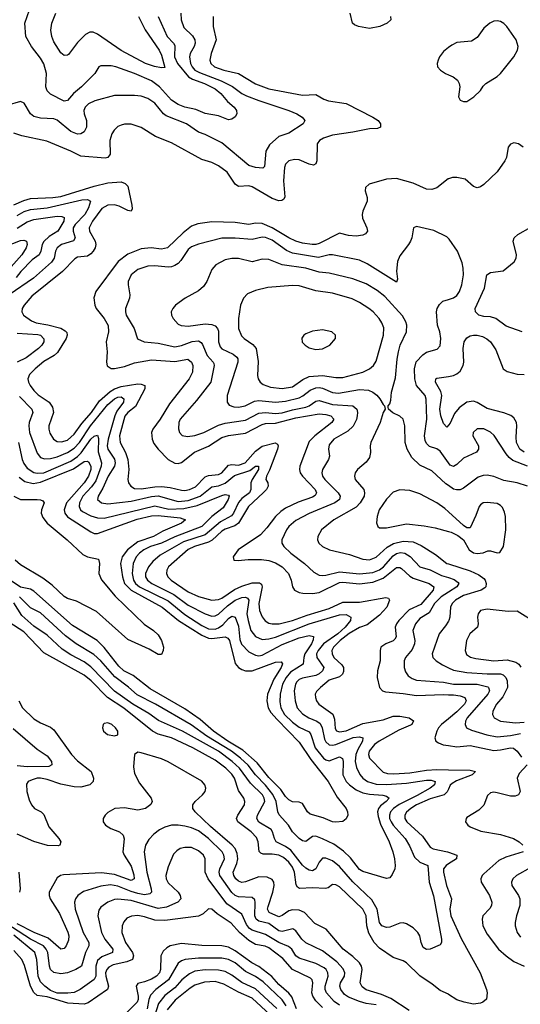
# Model space of a CAD drawing. Header units: inches. Extents: x 1308407 to 1441228, y 959628 to 1036311.
# Tile 491 of 656: x 1397446 to 1400428, y 991262 to 997131. Entities that reach past the tile are written whole.
import ezdxf

# ---------------------------------------------------------------- set-up
doc = ezdxf.new("R2010")
doc.units = ezdxf.units.IN
doc.header["$MEASUREMENT"] = 0
doc.layers.add('B3999', color=7, linetype='Continuous')
doc.layers.add('B4909', color=7, linetype='Continuous')

msp = doc.modelspace()

# ---------------------------------------------------------------- linework, layer by layer
at = {"layer": 'B3999', "color": 5}
for points, elevation in [([(1398406, 997170), (1398408.1, 997130), (1398423.7, 997083.7), (1398474.6, 997034.6), (1398488.4, 997010), (1398490.6, 996990), (1398484.7, 996970), (1398461.5, 996930), (1398456.4, 996910), (1398463.1, 996870), (1398473.1, 996850), (1398490, 996830.7), (1398516.5, 996816.5), (1398646.6, 996766.6), (1398712.9, 996732.9), (1398770, 996691.1), (1398797.2, 996677.2), (1398870, 996648.7), (1399049.8, 996590.2), (1399097.1, 996570), (1399128.2, 996550), (1399144.9, 996530), (1399134.9, 996510), (1399050, 996454.7), (1398990, 996434), (1398934.3, 996385.7), (1398912.3, 996347.7), (1398903.8, 996256.2), (1398893.7, 996246.3), (1398850, 996248.9), (1398810, 996260.8), (1398650, 996396.7), (1398550, 996446.5), (1398510, 996461), (1398439.7, 996510), (1398318.2, 996558.2), (1398302.7, 996570), (1398250, 996633), (1398210, 996660.7), (1398170, 996674.2), (1398130, 996679.8), (1398010, 996679.1), (1397893.3, 996646.7), (1397855.6, 996630), (1397835, 996610), (1397828.1, 996590), (1397829.4, 996570), (1397843.8, 996530), (1397843.8, 996490), (1397830, 996462.6), (1397810, 996450.9), (1397790.9, 996449.1), (1397750, 996463.9), (1397670, 996531.1), (1397650, 996540.2), (1397570, 996543), (1397530, 996553.3), (1397509.8, 996570), (1397472.5, 996632.5), (1397450, 996643.1), (1397370, 996619.5)], 2760), ([(1398598.3, 997150), (1398598.4, 997090), (1398616.3, 997010), (1398586.1, 996930), (1398577.7, 996890), (1398583.5, 996870), (1398605.8, 996850), (1398660.9, 996830), (1398750, 996809.1), (1398850, 996749), (1398930, 996717.8), (1399130, 996681.5), (1399210, 996685.5), (1399257.5, 996657.5), (1399286.2, 996646.2), (1399391.4, 996631.4), (1399550.4, 996550), (1399580.4, 996530), (1399595.3, 996510), (1399594.4, 996490), (1399577.4, 996482.6), (1399530, 996479.8), (1399430, 996459.7), (1399310, 996443.2), (1399255, 996425), (1399232.1, 996410), (1399218.3, 996390), (1399216.6, 996290), (1399210, 996271.8), (1399196.1, 996263.9), (1399170, 996269.1), (1399110, 996296.1), (1399081.9, 996298.1), (1399048.9, 996290), (1399030.1, 996269.9), (1399023.7, 996250), (1399016.7, 996170), (1399025.3, 996074.7), (1399019, 996061), (1399007.9, 996052.1), (1398990, 996051.2), (1398950, 996065.4), (1398830, 996134.4), (1398810, 996140.7), (1398750, 996137.3), (1398729.1, 996150), (1398681.8, 996221.8), (1398630, 996258.7), (1398590, 996279.9), (1398530, 996298.3), (1398350, 996397.1), (1398254.5, 996434.5), (1398170, 996487.4), (1398110, 996507.4), (1398070, 996507.4), (1398050, 996502.7), (1398030, 996493.7), (1398007.9, 996472.1), (1397994.9, 996450), (1397982, 996410), (1397984, 996330), (1397970.4, 996310), (1397955.3, 996304.7), (1397810, 996316.3), (1397750, 996347), (1397607.6, 996407.6), (1397457.6, 996437.6), (1397410, 996453.8)], 2780), ([(1398270.8, 997150), (1398323.8, 997030), (1398362.7, 996990), (1398370, 996976), (1398367.2, 996910), (1398386.8, 996870), (1398451, 996791), (1398475.6, 996775.6), (1398547, 996750), (1398610, 996718), (1398644.8, 996690), (1398682.8, 996642.8), (1398723.2, 996610), (1398736.5, 996590), (1398739.5, 996570), (1398728.9, 996551.1), (1398710, 996537.6), (1398690, 996533), (1398630, 996557.3), (1398550, 996571.2), (1398494.7, 996594.7), (1398430, 996609.1), (1398390, 996626), (1398350, 996650.5), (1398278.7, 996730), (1398230, 996766.2), (1398130, 996809.9), (1398018, 996850), (1397990, 996855.9), (1397930, 996856.4), (1397918, 996850), (1397892.7, 996810), (1397813.8, 996730), (1397766.4, 996690), (1397730, 996649.8), (1397710, 996644.4), (1397630, 996685.8), (1397610, 996706.6), (1397602.4, 996730), (1397605.3, 996810), (1397590, 996866.6), (1397570, 996900.9), (1397515.3, 996970), (1397482, 997030), (1397476.4, 997110), (1397503.5, 997190)], 2740), ([(1398153.9, 997150), (1398192.6, 997070), (1398277, 996950), (1398290, 996919.5), (1398310, 996845.2), (1398290, 996843), (1398249.1, 996850.9), (1398194.3, 996870), (1398050, 996947.9), (1397910, 997045.2), (1397884.3, 997055.7), (1397864.2, 997055.8), (1397838.3, 997041.7), (1397790, 996994.5), (1397736.2, 996923.8), (1397730, 996918.5), (1397710, 996917.3), (1397690, 996932.2), (1397650, 996998.9), (1397638, 997030), (1397631.4, 997068.6), (1397636.8, 997110), (1397660.5, 997170)], 2720), ([(1399654.9, 997150), (1399656.4, 997130), (1399634.4, 997110), (1399590.5, 997089.5), (1399530, 997077.4), (1399464.5, 997090), (1399439.6, 997099.5), (1399427.4, 997110), (1399413.8, 997170)], 2780), ([(1400000, 996964.2), (1399970, 996941.6), (1399947.2, 996910), (1399938.7, 996890), (1399932.2, 996870), (1399934.9, 996850), (1399952.4, 996830), (1399983, 996810), (1400000, 996802.4)], 2820), ([(1397410, 996028), (1397470, 996053.8), (1397510, 996064.8), (1397644, 996070), (1397690, 996077.1), (1397890, 996139.4), (1397970, 996157.9), (1398050, 996163.5), (1398074, 996154), (1398090, 996137.6), (1398114.7, 996025.3), (1398116.2, 996003.8), (1398110.3, 995990), (1398090, 995993.4), (1398038.4, 996018.4), (1398010, 996026.6), (1397970, 996024.4), (1397935.3, 996004.7), (1397878.7, 995930), (1397859.6, 995890), (1397861.5, 995870), (1397895.1, 995810), (1397899.1, 995790), (1397894.7, 995770), (1397882.8, 995750), (1397870, 995735), (1397850, 995722.1), (1397790, 995714.5), (1397774.2, 995705.8), (1397700.8, 995630), (1397517.8, 995482.2), (1397471.8, 995430), (1397461, 995410), (1397459.3, 995390), (1397469.2, 995370), (1397515.6, 995335.6), (1397544.7, 995324.7), (1397612.6, 995312.6), (1397691.1, 995291.1), (1397716.7, 995276.7), (1397725.9, 995265.9), (1397729.4, 995250), (1397723.5, 995230), (1397672, 995148), (1397650.5, 995129.5), (1397590, 995093.4), (1397537.1, 995050), (1397504.4, 995015.6), (1397494.6, 994990), (1397498, 994970), (1397508.1, 994950), (1397530, 994920.2), (1397555.6, 994895.6), (1397620.9, 994850), (1397641.7, 994821.7), (1397646.6, 994790), (1397619.8, 994710), (1397619.4, 994690), (1397625.9, 994665.9), (1397647.3, 994630), (1397670, 994616.8), (1397694.2, 994614.2), (1397730, 994624.5), (1397770, 994659.3), (1397815.7, 994724.3), (1397873.6, 994790), (1397920.6, 994859.4), (1397985.2, 994914.8), (1398010, 994931.3), (1398050, 994944.9), (1398150, 994959.9), (1398170, 994959.1), (1398190.8, 994950), (1398190.6, 994930), (1398135.1, 994824.9), (1398090.3, 994789.7), (1398072.5, 994767.5), (1398040.7, 994650), (1398044.8, 994610), (1398075.2, 994550), (1398089.4, 994510), (1398096.5, 994450), (1398090.1, 994390.1), (1398093.8, 994370), (1398107.3, 994350), (1398130, 994337.3), (1398170, 994333.8), (1398250, 994347.3), (1398290, 994349.2), (1398342.4, 994342.4), (1398410, 994325.6), (1398430, 994324.4), (1398457.7, 994330), (1398492.8, 994347.2), (1398550, 994406.5), (1398570, 994413.6), (1398630, 994418.9), (1398650, 994429.7), (1398690, 994475.6), (1398710, 994479.2), (1398750, 994476.1), (1398789.3, 994490), (1398850, 994558.5), (1398890, 994588.5), (1398968.5, 994608.5), (1398980.9, 994600.9), (1398985.7, 994590), (1398981, 994570), (1398933.5, 994446.5), (1398915.1, 994410), (1398912.7, 994390), (1398923.2, 994370), (1398926.7, 994350), (1398915.8, 994330), (1398897, 994310), (1398809.6, 994230), (1398749.6, 994130.4), (1398726.9, 994113.1), (1398670, 994093.9), (1398650, 994082.5), (1398591.6, 994028.4), (1398570, 994015.7), (1398487.2, 993990), (1398450, 993972.3), (1398332.7, 993870), (1398321.5, 993850), (1398319.5, 993830), (1398328.1, 993810), (1398347.5, 993790), (1398450, 993721.3), (1398510, 993693.2), (1398590, 993671), (1398630, 993673.9), (1398650, 993682.6), (1398725.7, 993734.3), (1398770, 993754.7), (1398830, 993773.3), (1398873.9, 993773.9), (1398885.4, 993765.4), (1398890.8, 993750), (1398871.3, 993651.3), (1398873.4, 993610), (1398890, 993571.3), (1398907.4, 993547.4), (1398930, 993533.6), (1398950, 993529.1), (1398990.6, 993530.6), (1399070, 993549.2), (1399158.3, 993581.7), (1399290, 993620.6), (1399370, 993659.2), (1399470, 993659), (1399625.9, 993685.9), (1399642, 993682), (1399648.5, 993670), (1399633.3, 993630), (1399590, 993580.5), (1399516.6, 993523.4), (1399470, 993508.3), (1399408.6, 993471.4), (1399354.4, 993430), (1399314.7, 993390), (1399305.6, 993370), (1399306.3, 993350), (1399317.2, 993330), (1399365.7, 993285.7), (1399375, 993270), (1399374.8, 993245.2), (1399368.8, 993230), (1399350, 993214), (1399290, 993194.5), (1399237.4, 993150), (1399213.8, 993126.2), (1399206.2, 993110), (1399207.1, 993090), (1399213.8, 993070), (1399228.4, 993050), (1399310.4, 992990.4), (1399321.2, 992961.1), (1399325.7, 992905.7), (1399332.7, 992892.7), (1399350, 992885.1), (1399390, 992892.4), (1399490, 992935), (1399610, 992958.5), (1399670, 992978.8), (1399710, 992980.3), (1399764.9, 992970), (1399791.5, 992951.5), (1399781.4, 992930), (1399774.3, 992925.7), (1399704, 992896), (1399587.5, 992830), (1399560.3, 992810), (1399528.1, 992770), (1399523.4, 992750), (1399528.7, 992728.8), (1399610, 992645.7), (1399637.1, 992637.1), (1399675.4, 992635.4), (1399770, 992642.4), (1399870, 992658.2), (1399930, 992660.9), (1400000, 992659.8)], 2780), ([(1400000, 996182.4), (1399998.2, 996181.8), (1399931.1, 996128.9), (1399901.8, 996118.2), (1399870, 996121.5), (1399790, 996155.7), (1399690, 996184.4), (1399630, 996180.3), (1399528, 996150), (1399506.7, 996130), (1399504.2, 996110), (1399514.9, 996070), (1399515.5, 996050), (1399490.2, 995990), (1399486.3, 995970), (1399488.5, 995948.5), (1399514.2, 995890), (1399518.3, 995870), (1399506.3, 995853.7), (1399490, 995845.6), (1399450, 995840.7), (1399405.3, 995845.3), (1399350, 995858), (1399230, 995797.2), (1399210, 995791.2), (1399188.9, 995791.1), (1399130, 995798.2), (1399090, 995809.9), (1399050, 995829.6), (1398950.5, 995890.5), (1398890, 995916.4), (1398850, 995918.6), (1398810, 995909), (1398730, 995921.4), (1398590, 995926.6), (1398506.8, 995913.2), (1398470, 995899.3), (1398419.6, 995860.4), (1398325.8, 995770), (1398290, 995762), (1398229, 995771), (1398170, 995764.7), (1398090, 995733.5), (1398032.9, 995690), (1397898.6, 995510), (1397887.5, 995472.5), (1397892.5, 995430), (1397900.9, 995410), (1397950, 995349.4), (1397972.9, 995307.2), (1397974.2, 995270), (1397961.7, 995210), (1397967.2, 995150), (1397962.6, 995090), (1397967.6, 995067.6), (1397990, 995051.4), (1398010, 995051), (1398070, 995063.7), (1398130, 995085.1), (1398230, 995104), (1398370, 995092.5), (1398446.5, 995106.5), (1398470, 995090.2), (1398477, 995070), (1398475.8, 995030), (1398455.9, 994990), (1398338.2, 994841.8), (1398283.3, 994750), (1398238.7, 994690), (1398230.9, 994670), (1398234.4, 994630), (1398245.6, 994605.6), (1398271, 994570), (1398330, 994508.4), (1398370, 994487), (1398390, 994485.9), (1398410, 994490.9), (1398486.3, 994553.7), (1398571.2, 994588.8), (1398650, 994640.1), (1398690, 994652.6), (1398790, 994666.5), (1398890, 994717.6), (1398910, 994723.1), (1398970, 994726.6), (1399090, 994758.1), (1399230, 994780.9), (1399270, 994778.2), (1399299.6, 994770), (1399317.1, 994750), (1399304.8, 994730), (1399203.3, 994650), (1399170, 994615.6), (1399113.9, 994470), (1399111.9, 994450), (1399117.1, 994430), (1399130.6, 994410), (1399206.1, 994330), (1399213.3, 994310), (1399205.2, 994294.8), (1399190, 994284.3), (1399104.8, 994255.2), (1399030, 994218.3), (1399001.1, 994198.9), (1398970.1, 994170), (1398918, 994102), (1398879.3, 994060.7), (1398746.9, 993970), (1398716.5, 993930), (1398720.7, 993910), (1398746.7, 993906.7), (1398806.1, 993913.9), (1398886.6, 993913.4), (1398930, 993908.2), (1398970, 993894.1), (1399009.5, 993869.5), (1399046.2, 993830), (1399063.5, 993790), (1399071, 993750), (1399083.6, 993730), (1399110, 993716.8), (1399132.6, 993712.6), (1399190, 993711), (1399230, 993717), (1399350, 993775.5), (1399370, 993777.8), (1399470, 993767.3), (1399550, 993778.1), (1399610, 993802.9), (1399690, 993866.1), (1399710, 993865.2), (1399719.3, 993859.3), (1399770, 993813.6), (1399790, 993801.1), (1399884.4, 993770), (1399912.1, 993750), (1399909.1, 993730), (1399835.4, 993644.6), (1399766.8, 993613.2), (1399704.1, 993550), (1399689.6, 993530), (1399682.9, 993510), (1399688, 993452), (1399681.2, 993438.8), (1399671.3, 993428.7), (1399626.5, 993410), (1399597.8, 993390), (1399592.7, 993370), (1399593.4, 993310), (1399577.5, 993250), (1399575.3, 993210), (1399589.5, 993149.5), (1399607.2, 993130), (1399624.5, 993124.5), (1399730, 993115.3), (1399810, 993102.6), (1399970, 993108.3), (1400000, 993107.3)], 2820), ([(1397430, 995963.5), (1397473, 995987), (1397510, 995999.4), (1397610, 996008.5), (1397816.6, 996056.6), (1397850, 996058.9), (1397867.8, 996050), (1397856.3, 996010), (1397834.1, 995970), (1397776.1, 995910), (1397763.9, 995890), (1397763.4, 995870), (1397776.8, 995830), (1397767.1, 995812.9), (1397694.7, 995790), (1397670, 995771.3), (1397660.1, 995750), (1397651.3, 995710), (1397634.9, 995685.1), (1397527.7, 995590), (1397384.1, 995490)], 2760), ([(1397431.4, 995888.6), (1397490, 995925.5), (1397530, 995940.1), (1397670, 995958.9), (1397697.3, 995957.3), (1397711.3, 995951.3), (1397709.4, 995930), (1397673.4, 995870), (1397621.6, 995838.4), (1397590, 995808), (1397579.9, 995790), (1397572.7, 995750), (1397562.5, 995730), (1397520.7, 995699.3), (1397453.2, 995630), (1397425.3, 995594.7)], 2740), ([(1400000, 995826.5), (1399990, 995836.2), (1399913.4, 995873.4), (1399810, 995898), (1399791.3, 995890), (1399780.9, 995830), (1399772.9, 995810), (1399762.3, 995790), (1399710, 995723), (1399695.4, 995690), (1399691.1, 995631.1), (1399695.8, 995584.2), (1399690, 995566.9), (1399515.4, 995675.4), (1399470, 995696.4), (1399310, 995729.3), (1399290, 995728.9), (1399226.3, 995713.7), (1399070, 995739.9), (1399034.3, 995754.3), (1398950, 995816.6), (1398910, 995831.7), (1398890, 995833.9), (1398830, 995820.6), (1398730, 995829), (1398650, 995827.8), (1398510, 995793.7), (1398470, 995776.3), (1398450, 995760.6), (1398405.4, 995694.6), (1398390, 995678), (1398370, 995665.5), (1398350, 995657.3), (1398330, 995655.4), (1398250, 995663.4), (1398210, 995661.1), (1398150, 995640.8), (1398110.3, 995610), (1398092.6, 995570), (1398091.5, 995550), (1398101.3, 995490), (1398099.1, 995470), (1398076.5, 995410), (1398075.2, 995390), (1398079.7, 995370), (1398128.4, 995290), (1398147.8, 995227.8), (1398186.8, 995210), (1398270, 995203.1), (1398370, 995181.3), (1398410, 995188.4), (1398472.4, 995212.4), (1398510, 995216.1), (1398526.7, 995206.7), (1398535.6, 995195.6), (1398563.3, 995130), (1398598.6, 995090), (1398601.4, 995081.4), (1398604.6, 995070), (1398584.8, 994970), (1398499.9, 994860.1), (1398401.7, 994750), (1398393.5, 994730), (1398391.1, 994691.1), (1398396.9, 994670), (1398413, 994653), (1398446.4, 994646.4), (1398490, 994651.5), (1398543.1, 994670), (1398630, 994714.3), (1398670, 994724.9), (1398790, 994744.2), (1398870, 994784.8), (1398910, 994789.7), (1398970, 994782.8), (1399010, 994786.7), (1399070, 994805.3), (1399150, 994821.1), (1399170.8, 994829.2), (1399210, 994856.5), (1399230, 994860.7), (1399310, 994836.7), (1399430, 994830.1), (1399454, 994810), (1399458.5, 994790), (1399457, 994770), (1399451.4, 994748.6), (1399431.3, 994708.7), (1399401.3, 994678.7), (1399317.2, 994630), (1399290, 994597.4), (1399284.6, 994570), (1399292, 994530), (1399285.4, 994510), (1399250.1, 994450), (1399246.3, 994430), (1399250.2, 994410), (1399264.2, 994390), (1399342, 994310), (1399354.3, 994290), (1399351, 994270), (1399323.9, 994250), (1399170, 994187), (1399090, 994145.4), (1399050, 994110.6), (1399035.1, 994090), (1399006.7, 994030), (1399008.2, 994010), (1399019.2, 993990), (1399060.2, 993950), (1399142.6, 993890), (1399198, 993838), (1399230, 993820.2), (1399250, 993817.1), (1399270, 993820.1), (1399350, 993839.4), (1399470, 993827.9), (1399550, 993836.6), (1399590, 993851.9), (1399612.9, 993870), (1399670, 993934.2), (1399690, 993948.2), (1399714.6, 993954.6), (1399739.7, 993950), (1399771.7, 993931.7), (1399830, 993869.6), (1399890, 993852.6), (1399958.8, 993818.8), (1400000, 993805.4)], 2840), ([(1397350, 995774.6), (1397450, 995814.4), (1397470, 995816.3), (1397486, 995810), (1397490.2, 995790), (1397483.5, 995770), (1397457.7, 995730), (1397379.8, 995640.2)], 2720), ([(1400000, 994353.9), (1399984.6, 994364.6), (1399900.9, 994440.9), (1399830, 994475), (1399782, 994522), (1399754, 994570), (1399741.6, 994610), (1399741, 994710), (1399731.1, 994750), (1399710, 994766.6), (1399668.2, 994788.2), (1399642, 994810), (1399641.2, 994821.2), (1399641.2, 994830), (1399650, 994841), (1399657, 994863), (1399660.3, 994910), (1399684.2, 994995.8), (1399693.4, 995106.6), (1399701.9, 995150), (1399713, 995190), (1399750.4, 995269.6), (1399752.2, 995310), (1399746.8, 995330), (1399726.1, 995366.1), (1399621.6, 995481.6), (1399576.1, 995516.1), (1399510, 995555.5), (1399430, 995586.7), (1399290, 995620.4), (1399230, 995626.1), (1399150, 995649.4), (1399009.9, 995669.9), (1398930, 995702.2), (1398890, 995703.7), (1398830, 995688), (1398750, 995707.8), (1398710, 995707.6), (1398670, 995698.7), (1398614, 995670), (1398590, 995642), (1398560.8, 995570), (1398540, 995540), (1398510, 995515.1), (1398430.7, 995470), (1398373.4, 995430), (1398357.1, 995410), (1398348.2, 995390), (1398350.4, 995370), (1398359.3, 995350), (1398390, 995316.4), (1398407.6, 995307.6), (1398450, 995303.8), (1398550, 995317.8), (1398590, 995313.4), (1398610, 995305), (1398625, 995290), (1398630, 995273.4), (1398630.7, 995210), (1398640.7, 995180.7), (1398650, 995169), (1398717.5, 995137.5), (1398739, 995119), (1398744.4, 995110), (1398745.6, 995090), (1398681.2, 994890), (1398681.1, 994850), (1398693.5, 994833.5), (1398722.4, 994822.4), (1398750, 994820.5), (1398789.7, 994830), (1398843.7, 994856.3), (1398870, 994861.9), (1398970, 994851.9), (1399030, 994857.8), (1399110, 994876.6), (1399131.8, 994888.2), (1399176.6, 994923.4), (1399210, 994936.4), (1399230, 994937.9), (1399250, 994934.1), (1399310, 994909.2), (1399344.7, 994904.7), (1399470, 994926.2), (1399523.2, 994923.2), (1399550.1, 994910.1), (1399572.5, 994892.5), (1399591.6, 994870), (1399610, 994836.3), (1399618.8, 994830), (1399622.8, 994810), (1399610, 994788.7), (1399594, 994730), (1399537.3, 994610), (1399533.8, 994590), (1399535.8, 994550), (1399530, 994520.9), (1399510, 994494), (1399459, 994450), (1399444.4, 994430), (1399439.6, 994410), (1399444.7, 994390), (1399495, 994330), (1399500.5, 994310), (1399497, 994290), (1399473, 994250), (1399450, 994224.7), (1399316.9, 994150), (1399244.6, 994090), (1399222.6, 994050), (1399220.3, 994030), (1399228.7, 994010), (1399250.4, 993990), (1399290.6, 993970), (1399410, 993943.2), (1399490, 993915), (1399530, 993911.5), (1399570, 993927.2), (1399634, 993986), (1399671.8, 994008.2), (1399730, 994021.9), (1399790, 994017.8), (1399837, 993997), (1399922.1, 993942.1), (1399991.2, 993890), (1400000, 993887.2)], 2860), ([(1400000, 994489.9), (1399950, 994558.2), (1399930, 994571.9), (1399887.5, 994587.5), (1399870, 994605.3), (1399861.7, 994621.7), (1399856.4, 994650), (1399871.7, 994750), (1399868.1, 994868.1), (1399860.2, 994890), (1399810.3, 994950.3), (1399799.4, 994990), (1399796.7, 995050), (1399808.3, 995091.7), (1399846.3, 995133.7), (1399870, 995148.7), (1399933.4, 995166.6), (1399950, 995186), (1399954, 995230), (1399948.2, 995270), (1399934, 995310), (1399928.8, 995390), (1399933.3, 995410), (1399946.1, 995433.9), (1399966.7, 995453.3), (1400000, 995463.5)], 2840), ([(1397430, 995262.5), (1397554.1, 995254.1), (1397570, 995249.5), (1397588.9, 995228.9), (1397589, 995210), (1397578.4, 995190), (1397558.1, 995170), (1397484.2, 995115.8), (1397431.4, 995088.6)], 2760), ([(1400000, 994713.2), (1399990, 994701.2), (1399970, 994724.2), (1399954.5, 994770), (1399949.1, 994810), (1399959.9, 994890), (1399953.7, 994913.7), (1399922.2, 994970), (1399925.4, 994990), (1399930, 994993.6), (1400000, 995004.4)], 2820), ([(1397444.6, 994884.6), (1397518.3, 994810), (1397523.5, 994790), (1397501.8, 994730), (1397499.3, 994710), (1397504.2, 994670), (1397550, 994547.7), (1397570, 994521.7), (1397592.8, 994512.8), (1397630, 994514.8), (1397670, 994525.1), (1397730, 994551.4), (1397770, 994576.6), (1397802.2, 994610), (1397867, 994710), (1397970, 994837.9), (1398010, 994871.1), (1398030, 994880.7), (1398050, 994882.3), (1398067.1, 994870), (1398064.6, 994850), (1398023.5, 994796.5), (1398011.8, 994770), (1397972.1, 994630), (1397966.4, 994590), (1397970.4, 994570.4), (1398010, 994511.9), (1398014.5, 994490), (1398009.6, 994470), (1397973.1, 994410), (1397942, 994338), (1397914, 994290), (1397910.2, 994270), (1397932.4, 994250), (1397970, 994245.6), (1398110, 994261.4), (1398230, 994288.7), (1398270, 994293.2), (1398390, 994258.3), (1398450, 994264.3), (1398520.4, 994290), (1398590, 994345.4), (1398630, 994352.5), (1398670, 994369.1), (1398725.7, 994414.3), (1398816.3, 994443.8), (1398850, 994470.1), (1398868.6, 994468.6), (1398868.5, 994450), (1398829.8, 994390.2), (1398823.5, 994370), (1398823.1, 994330), (1398813.8, 994310), (1398770, 994276), (1398750, 994252.7), (1398720.1, 994190), (1398707, 994173), (1398641.7, 994138.3), (1398550, 994059.9), (1398422.2, 994017.8), (1398281.8, 993938.2), (1398239.6, 993900.4), (1398213.4, 993870), (1398194.6, 993830), (1398195.7, 993810), (1398206.9, 993790), (1398233.6, 993770), (1398364.1, 993704.1), (1398450, 993641.7), (1398550, 993589.2), (1398590, 993575), (1398610, 993576.6), (1398630, 993588.2), (1398683.4, 993636.6), (1398730, 993670.8), (1398770, 993687.5), (1398790, 993688.9), (1398802.2, 993682.2), (1398810.1, 993670.1), (1398799.7, 993590), (1398806.1, 993550), (1398823.6, 993490), (1398850, 993453.5), (1398890, 993436.8), (1398930, 993439.9), (1398970, 993450.7), (1399170, 993529.8), (1399350, 993583.3), (1399390, 993585.1), (1399419, 993570), (1399416.3, 993550), (1399385.3, 993510), (1399341.3, 993470), (1399255.5, 993410), (1399222.9, 993370), (1399214.5, 993350), (1399216.6, 993330), (1399256.8, 993270), (1399249, 993250), (1399230, 993231.9), (1399210, 993221.2), (1399130, 993206.3), (1399110, 993197.5), (1399096.7, 993183.3), (1399088.6, 993170), (1399081.5, 993130), (1399086.2, 993070), (1399099.6, 993030), (1399130, 992992.6), (1399167.5, 992970), (1399216.5, 992950), (1399235.7, 992935.7), (1399247, 992910), (1399262.1, 992842.1), (1399270, 992827.3), (1399290, 992809), (1399310, 992806), (1399330, 992810.8), (1399432.2, 992852.2), (1399470, 992856.4), (1399490.8, 992850.8), (1399487.8, 992830), (1399459.3, 992780.7), (1399448.4, 992751.6), (1399443.7, 992710), (1399452.7, 992672.7), (1399472.6, 992632.6), (1399490.1, 992610), (1399517.5, 992590), (1399570, 992574.9), (1399630, 992572.3), (1399750, 992579.3), (1399870, 992598.1), (1399897.4, 992597.4), (1399920.7, 992590), (1399917, 992570), (1399891.6, 992550), (1399814.3, 992505.7), (1399706.8, 992453.2), (1399671.9, 992430), (1399654.2, 992410), (1399647.9, 992390), (1399649.4, 992370), (1399657.8, 992350), (1399670.5, 992330), (1399742.5, 992250), (1399767.3, 992207.3), (1399798.2, 992138.2), (1399830, 992110.1), (1399876.5, 992090), (1399884.6, 991990), (1399911.6, 991908.4), (1399958.9, 991650), (1399957.6, 991630), (1399950, 991616), (1399890, 991591.2), (1399870, 991588.2), (1399850, 991599.7), (1399837.7, 991630), (1399828.9, 991670), (1399817.2, 991690), (1399790, 991718), (1399750, 991742.3), (1399730, 991748.3), (1399710, 991745.4), (1399650, 991720.9), (1399630, 991719.3), (1399603.9, 991730), (1399588.7, 991750), (1399575.1, 991830), (1399544.2, 991884.2), (1399430, 991991.2), (1399350, 992082.5), (1399310, 992117.3), (1399270, 992133.7), (1399250, 992132.2), (1399230.5, 992109.5), (1399210, 992069.8), (1399190, 992057.3), (1399170, 992061.7), (1399150, 992073.1), (1399130, 992092.3), (1399060.6, 992180.6), (1399030, 992201.7), (1398973.8, 992230), (1398963, 992250), (1398952, 992290), (1398943, 992303), (1398870, 992348.2), (1398858.9, 992370), (1398862.8, 992390), (1398905.6, 992470), (1398902.6, 992490), (1398892, 992510), (1398820.8, 992580.8), (1398755.3, 992670), (1398711.8, 992710), (1398630, 992770.5), (1398415.9, 992890), (1398273.6, 992953.6), (1398215.7, 992995.7), (1398120.4, 993050), (1398010, 993129.2), (1397870, 993273.9), (1397830, 993302.8), (1397750, 993344.4), (1397698.2, 993378.2), (1397610, 993461.6), (1397530, 993515.1), (1397459.4, 993579.4), (1397410, 993654.1)], 2760), ([(1397439.5, 994610), (1397459.7, 994510), (1397470, 994486.3), (1397490, 994458.4), (1397530, 994431.7), (1397550, 994427), (1397590, 994429.2), (1397750, 994499.5), (1397790, 994527.7), (1397811.3, 994548.7), (1397870, 994629.6), (1397890, 994648.3), (1397910, 994655.2), (1397915.3, 994635.3), (1397914.2, 994554.2), (1397933.6, 994490), (1397931.7, 994470), (1397898.6, 994381.4), (1397873.5, 994346.5), (1397822, 994290), (1397802.2, 994250), (1397799.9, 994230), (1397808.3, 994210), (1397820.1, 994200.1), (1397870, 994174.2), (1397910, 994161.7), (1397950, 994160.1), (1398250, 994234), (1398333.7, 994213.7), (1398422.8, 994217.2), (1398504, 994236), (1398650, 994295.6), (1398670, 994301.2), (1398690, 994296.9), (1398693.8, 994290), (1398687.5, 994270), (1398658.1, 994221.9), (1398590.3, 994169.7), (1398530, 994109.6), (1398370.9, 994049.1), (1398290.2, 994010), (1398225.5, 993990), (1398185.1, 993970), (1398159.3, 993950), (1398139.8, 993930), (1398122.5, 993890), (1398115.5, 993830), (1398123.2, 993790), (1398136, 993770), (1398158.7, 993750), (1398330, 993666), (1398430, 993585.3), (1398530, 993519.9), (1398570, 993500.7), (1398610, 993498.4), (1398630, 993505.7), (1398655.8, 993524.2), (1398690, 993562), (1398710, 993574.8), (1398729.5, 993569.5), (1398750, 993516.5), (1398757.1, 993437.1), (1398767.9, 993407.9), (1398810, 993363.7), (1398850, 993342.1), (1398870, 993339.6), (1398890, 993343.4), (1399010, 993407.3), (1399110, 993445.6), (1399170, 993460.4), (1399195, 993455), (1399194.9, 993434.9), (1399184.8, 993410), (1399145.3, 993350), (1399138.1, 993330), (1399133.5, 993290), (1399059.2, 993240.8), (1399033.6, 993210), (1399011.4, 993170), (1398998.1, 993110), (1398995.9, 993064.1), (1399000.9, 993030), (1399023.4, 992990), (1399070, 992943.7), (1399110, 992913.4), (1399170, 992885.9), (1399179.9, 992870), (1399205.8, 992790), (1399255, 992730), (1399270, 992718.8), (1399290, 992713.5), (1399350, 992737.5), (1399367.9, 992727.9), (1399372.4, 992710), (1399370.9, 992630), (1399390, 992590.1), (1399410, 992569.2), (1399450, 992540.7), (1399490, 992523), (1399530, 992514.4), (1399609, 992509), (1399630, 992503.2), (1399646.9, 992490), (1399629.3, 992470), (1399594.9, 992445.1), (1399583.1, 992430), (1399577.5, 992410), (1399580.7, 992380.7), (1399595, 992335), (1399646.7, 992230), (1399668.6, 992170), (1399677.7, 992130), (1399683.1, 992090), (1399681.3, 992070), (1399665.1, 992034.9), (1399650, 992016), (1399630, 992012), (1399490, 992053.3), (1399470, 992065.3), (1399415.8, 992135.8), (1399374.9, 992174.9), (1399317.1, 992217.1), (1399250, 992249), (1399210, 992263.8), (1399190, 992262.9), (1399150, 992232.8), (1399130, 992237), (1399110, 992249.9), (1399071.4, 992290), (1399046.5, 992330), (1398992.3, 992392.3), (1398984.5, 992410), (1398974.1, 992470), (1398953.5, 992513.5), (1398910, 992567.4), (1398850.2, 992630), (1398807.5, 992687.5), (1398760.3, 992730), (1398708.4, 992770), (1398560.3, 992860.3), (1398467.6, 992927.6), (1398254, 993050), (1398146.1, 993106.1), (1398093.2, 993153.2), (1398013.5, 993213.5), (1397930, 993309.4), (1397887.6, 993347.6), (1397782.1, 993410), (1397718.8, 993458.8), (1397570, 993595.4), (1397510, 993625.6), (1397445.1, 993690)], 2740), ([(1397443.2, 994403.2), (1397477.4, 994377.4), (1397526.9, 994366.9), (1397570, 994373.5), (1397766.1, 994453.9), (1397830, 994496.5), (1397850, 994498.8), (1397855.1, 994495.1), (1397869.7, 994469.7), (1397868.7, 994448.7), (1397856.6, 994410), (1397830.1, 994370), (1397724.1, 994250), (1397710.1, 994210), (1397713.9, 994190), (1397730, 994166.7), (1397870, 994077.5), (1397890, 994068.2), (1397910, 994067.7), (1398146.1, 994153.9), (1398230, 994172.7), (1398270, 994174.5), (1398400.9, 994161), (1398433.4, 994150), (1398409.1, 994130), (1398298.4, 994081.6), (1398243.5, 994050), (1398150, 994017.6), (1398087.1, 993970), (1398055.4, 993930), (1398045.9, 993890), (1398057.5, 993810), (1398070.3, 993770), (1398110.4, 993730), (1398294.3, 993630), (1398391.7, 993550), (1398530, 993462.5), (1398570, 993445), (1398590, 993441.5), (1398670, 993451.5), (1398685.3, 993445.3), (1398694.8, 993430), (1398730, 993294.3), (1398750.2, 993270), (1398770, 993257.3), (1398790, 993249.7), (1398830, 993249.4), (1398970, 993300.8), (1399004.1, 993304.1), (1399011.1, 993291.1), (1399002.8, 993270), (1398960.2, 993199.8), (1398921.7, 993110), (1398917.4, 993070), (1398925.8, 993030), (1398942.2, 993002.2), (1398979, 992959), (1399110, 992824.1), (1399180.2, 992720.2), (1399284, 992590), (1399337.3, 992497.3), (1399390.3, 992430), (1399399.5, 992410), (1399400.4, 992390), (1399390, 992366.6), (1399370, 992351.6), (1399330, 992346.9), (1399310, 992349.7), (1399254.2, 992374.2), (1399175.5, 992395.5), (1399159.3, 992410), (1399130, 992459.7), (1399110, 992466.4), (1399070, 992469.1), (1399050, 992479.8), (1399030, 992499.8), (1399001.5, 992541.5), (1398930, 992613.4), (1398860.8, 992700.8), (1398775.8, 992775.8), (1398686.2, 992830), (1398601, 992890), (1398520.3, 992960.3), (1398430, 993023.3), (1398222.7, 993142.7), (1398121.2, 993221.2), (1398067.1, 993250), (1398037.1, 993277.1), (1397950, 993388.4), (1397908.1, 993430), (1397759.4, 993519.4), (1397530, 993725.4), (1397510, 993737.2), (1397450, 993748.4), (1397353.1, 993813.1)], 2720), ([(1400000, 994197.9), (1399977.9, 994217.9), (1399930, 994251.9), (1399830, 994305.3), (1399770, 994325), (1399710, 994328.6), (1399670, 994314), (1399630, 994273.7), (1399588.1, 994210), (1399574.6, 994170), (1399572.2, 994132.2), (1399579.1, 994110), (1399590, 994101.6), (1399630, 994102.4), (1399750, 994126), (1399854.4, 994114.4), (1399921.5, 994101.5), (1400000, 994079.8)], 2880), ([(1397410.2, 994290.2), (1397450, 994270.1), (1397550.7, 994270.7), (1397569.6, 994269.6), (1397583.4, 994263.4), (1397591.1, 994250), (1397575.8, 994210), (1397573.5, 994190), (1397583.4, 994163.4), (1397609.8, 994129.8), (1397728.4, 994030), (1397822.5, 993942.5), (1397850, 993929), (1397915.8, 993915.8), (1397920.7, 993890), (1397917.4, 993830), (1397932.3, 993792.3), (1398015.3, 993695.3), (1398188, 993528), (1398242.3, 993490), (1398270, 993463.6), (1398291.3, 993430), (1398302.8, 993390), (1398301, 993370), (1398290, 993346), (1398270, 993346.6), (1398217.8, 993377.8), (1398090, 993435.9), (1397902.9, 993602.9), (1397784.7, 993664.7), (1397730, 993681.6), (1397710, 993692.1), (1397639.7, 993759.7), (1397582.8, 993802.8), (1397450, 993882.3), (1397417.9, 993910)], 2680), ([(1400000, 993718.4), (1399955.7, 993690), (1399917.5, 993650), (1399885.3, 993594.7), (1399830, 993560.8), (1399803.9, 993530), (1399787.6, 993490), (1399798.8, 993430), (1399797.9, 993410), (1399783.1, 993376.9), (1399743.8, 993330), (1399736, 993310), (1399735.9, 993270), (1399743.7, 993243.7), (1399759.6, 993219.7), (1399783.2, 993203.2), (1399810, 993194), (1399970, 993182.3), (1400000, 993175.9)], 2840), ([(1400000, 991321.5), (1399950, 991343.4), (1399902.4, 991382.4), (1399830, 991431.6), (1399750, 991509.8), (1399730, 991521.8), (1399670, 991540.7), (1399590, 991596.6), (1399556.6, 991630), (1399525.1, 991685.1), (1399513.6, 991730), (1399508.8, 991790), (1399490.4, 991830), (1399350, 991962.4), (1399330, 991974.6), (1399310, 991976.1), (1399283.1, 991956.9), (1399268.2, 991951.8), (1399190, 991956.6), (1399113.1, 991953.1), (1399100.3, 991960.3), (1399093.7, 991973.7), (1399083.4, 992050), (1399070, 992079.6), (1399048.9, 992108.9), (1399017.4, 992137.4), (1398990, 992150.3), (1398950, 992156.1), (1398896.7, 992156.7), (1398881.9, 992161.9), (1398872.1, 992172.1), (1398867.2, 992230), (1398857.1, 992257.1), (1398825.6, 992290), (1398744.9, 992350), (1398737.8, 992370), (1398745, 992390), (1398785.7, 992450), (1398787.9, 992470), (1398781.5, 992490), (1398750, 992536.5), (1398726.2, 992610), (1398710, 992633.5), (1398673.5, 992670), (1398610, 992717.7), (1398476.3, 992790), (1398349.9, 992849.9), (1398270, 992873.1), (1398237.5, 992890), (1398066.7, 993026.7), (1397968.6, 993090), (1397870.8, 993190), (1397830, 993223.5), (1397590, 993356.7), (1397470, 993482.9), (1397380.6, 993540.6)], 2780), ([(1400000, 993545.9), (1399982.7, 993517.3), (1399943.9, 993470), (1399902.8, 993350), (1399907.8, 993330), (1399927.6, 993310), (1399964.4, 993284.4), (1400000, 993267.5)], 2860), ([(1397439.8, 993070), (1397463.5, 993030), (1397530, 992964.3), (1397570, 992940.5), (1397630, 992914), (1397650, 992898.6), (1397753.7, 992750), (1397790, 992713.1), (1397871.1, 992650), (1397886, 992610), (1397884, 992590), (1397864.2, 992570), (1397810, 992555.8), (1397770, 992557.9), (1397690, 992575.1), (1397610, 992602.5), (1397570, 992609.9), (1397550, 992609.3), (1397519.5, 992600.5), (1397496.5, 992590), (1397485.5, 992574.5), (1397487.6, 992530), (1397501.5, 992481.5), (1397516.2, 992450), (1397534.6, 992430), (1397573.1, 992410), (1397590, 992394.3), (1397619.9, 992319.9), (1397679.6, 992250), (1397690.2, 992229.8), (1397685.5, 992210), (1397674.4, 992205.6), (1397611.9, 992208.1), (1397530, 992232.7), (1397430, 992276.6)], 2780), ([(1400000, 992964), (1399958.3, 992930), (1399941, 992910), (1399930.1, 992890), (1399919.3, 992850), (1399924.9, 992830), (1399940, 992820), (1399969.1, 992809.1), (1400000, 992804.2)], 2820), ([(1397406.3, 992906.3), (1397550, 992783.2), (1397610, 992743.7), (1397634.9, 992710), (1397637, 992690), (1397620, 992680), (1397490, 992676.9), (1397430, 992683.6)], 2760), ([(1399764.9, 991224.9), (1399657.5, 991297.5), (1399601.2, 991321.2), (1399510, 991348), (1399485.2, 991365.2), (1399474.9, 991390), (1399486.7, 991470), (1399481.8, 991490), (1399469.3, 991510), (1399430, 991547.8), (1399373.1, 991590), (1399272.3, 991710), (1399203, 991743), (1399142.9, 991810), (1399110, 991823.8), (1399070, 991825.3), (1399050, 991819.7), (1399010, 991790.4), (1398990, 991783.1), (1398931.4, 991810), (1398922.9, 991830), (1398925.6, 991845.6), (1398954.7, 991930), (1398961.8, 991970), (1398958.9, 991990), (1398950, 992006.2), (1398920.4, 992020.4), (1398870, 992022.4), (1398790, 991991.1), (1398770, 991989), (1398750, 991996.6), (1398734.3, 992010), (1398720.8, 992030), (1398717.8, 992050), (1398739, 992101), (1398744.6, 992130), (1398741.1, 992161.1), (1398729.7, 992189.7), (1398710.9, 992210.9), (1398582, 992322), (1398490.6, 992410), (1398477.4, 992430), (1398477.8, 992450), (1398491.6, 992470), (1398535.4, 992510), (1398549.8, 992530), (1398555, 992550), (1398549.1, 992570), (1398530, 992592.2), (1398330, 992707.2), (1398290, 992725.7), (1398170, 992761.4), (1398150, 992764.2), (1398130, 992751.8), (1398123.4, 992676.6), (1398130, 992638.4), (1398159.2, 992579.2), (1398228.4, 992490), (1398234, 992470), (1398227.2, 992452.8), (1398195.3, 992430), (1398150, 992418.9), (1398070, 992433.2), (1398011.9, 992428.1), (1397970, 992405.1), (1397954, 992390), (1397943.6, 992370), (1397943.6, 992350), (1397956.9, 992330), (1397988.4, 992310), (1398039.5, 992290), (1398062.6, 992270), (1398067.9, 992247.9), (1398060.1, 992170), (1398067.2, 992150), (1398110, 992084.4), (1398125.8, 992034.2), (1398127.8, 992010), (1398110, 991999.5), (1398010, 992035.4), (1397934, 992046), (1397706, 992034), (1397689.6, 992030.4), (1397670, 992015.6), (1397621, 991930), (1397620.9, 991910), (1397628.1, 991890), (1397683.1, 991803.1), (1397732.9, 991692.9), (1397738.6, 991670), (1397736.3, 991643.7), (1397723, 991610), (1397710, 991593.8), (1397690, 991589.8), (1397615.5, 991655.5), (1397533, 991690), (1397430, 991741.5)], 2820), ([(1400000, 992545.3), (1399992.1, 992527.9), (1399974.5, 992510), (1399890, 992486), (1399810, 992450.5), (1399775.6, 992430), (1399750, 992407), (1399740.1, 992390), (1399740.1, 992370), (1399751.4, 992350), (1399845, 992265), (1399890, 992198), (1399908.6, 992188.6), (1399994.9, 992170), (1400000, 992168.1)], 2780), ([(1399570, 991258.6), (1399510, 991267.8), (1399470, 991279.1), (1399404.8, 991304.8), (1399381.3, 991321.3), (1399359.7, 991350), (1399353.8, 991370), (1399357.5, 991390), (1399379.7, 991430), (1399382.4, 991450), (1399373.1, 991473.1), (1399334.5, 991514.5), (1399250, 991581.6), (1399150, 991627.9), (1399126.8, 991650), (1399090, 991700.9), (1399072.3, 991712.3), (1399010, 991695.2), (1398990, 991700.7), (1398930, 991743.1), (1398870, 991757.3), (1398853.9, 991770), (1398847.4, 991790), (1398849.3, 991869.3), (1398845.6, 991885.6), (1398830, 991897.8), (1398750, 991902.3), (1398730, 991909.9), (1398710, 991929.3), (1398639, 992030), (1398634.2, 992050), (1398637.8, 992070), (1398665.8, 992130), (1398662.7, 992150), (1398651.9, 992170), (1398570, 992251.2), (1398510, 992295.8), (1398470, 992313.5), (1398430, 992323.8), (1398389.5, 992330.5), (1398350, 992329.9), (1398310, 992318.3), (1398277.7, 992302.3), (1398244, 992276), (1398215, 992245), (1398195.7, 992210), (1398188.1, 992170), (1398202.4, 992050), (1398229.6, 991950), (1398230.1, 991929.9), (1398220.1, 991919.9), (1398190, 991914.7), (1398150, 991922.9), (1398110, 991934.3), (1398030, 991966.8), (1397986.7, 991973.3), (1397930, 991965.8), (1397826.4, 991933.6), (1397791.3, 991910), (1397778.9, 991890), (1397773.2, 991870), (1397776.2, 991830), (1397824.6, 991690), (1397858.1, 991630), (1397858.3, 991610), (1397836.9, 991570), (1397813.4, 991490), (1397779.5, 991470), (1397730, 991449.1), (1397690, 991442.9), (1397650, 991451.4), (1397629.3, 991470), (1397622.9, 991490), (1397612.7, 991570), (1397604.1, 991590), (1397587.9, 991610), (1397510, 991650.4), (1397330, 991767.7)], 2840), ([(1399350, 991257.6), (1399318.4, 991278.4), (1399273.2, 991330), (1399264.5, 991350), (1399265.9, 991370), (1399284.1, 991430), (1399282.1, 991450), (1399271, 991470), (1399259.8, 991479.8), (1399210, 991505.8), (1399110, 991537), (1399090.9, 991550.9), (1399066, 991590), (1399047, 991607), (1398990, 991630.6), (1398910, 991678.7), (1398830, 991703.3), (1398814.1, 991714.1), (1398797, 991737), (1398770, 991799.1), (1398679.9, 991859.9), (1398567.8, 992010), (1398550.9, 992050), (1398549.8, 992130), (1398539.8, 992150), (1398510, 992177.7), (1398470, 992197.3), (1398430, 992197), (1398402.4, 992190), (1398382.4, 992177.6), (1398362.7, 992157.3), (1398330, 992080.7), (1398316.6, 992030), (1398318.2, 992010), (1398330, 991986.2), (1398389.3, 991930), (1398402.2, 991910), (1398405.6, 991890), (1398387.9, 991870), (1398319.8, 991840.2), (1398270, 991833.3), (1398110, 991880.3), (1398031.1, 991888.9), (1398010, 991886.2), (1397970, 991871.3), (1397930, 991841), (1397917.3, 991822.7), (1397910.9, 991790), (1397932.3, 991690), (1397953.2, 991650), (1398000.8, 991590), (1397999.3, 991570), (1397936, 991544), (1397910, 991523.2), (1397898.8, 991490), (1397898.6, 991430), (1397890.3, 991409.7), (1397806, 991350), (1397770, 991333.2), (1397732.5, 991327.5), (1397670, 991327.6), (1397630, 991344.3), (1397596.2, 991370), (1397570, 991395.4), (1397556, 991430), (1397548.3, 991530), (1397536.7, 991570), (1397410, 991673.4)], 2860), ([(1400000, 992098.9), (1399986.3, 992090), (1399971.1, 992070), (1399969.6, 992050), (1399988.2, 991970), (1400000, 991938.4)], 2780), ([(1397441.4, 992050), (1397448.4, 991950), (1397444, 991930)], 2780), ([(1399250, 991243.7), (1399210, 991283.4), (1399191.5, 991310), (1399186.7, 991330), (1399193, 991390), (1399187.4, 991407.4), (1399177.7, 991417.7), (1399070, 991470.4), (1399014.3, 991534.3), (1398930, 991598.2), (1398908.9, 991608.9), (1398850, 991619), (1398810, 991641.9), (1398754.7, 991690), (1398706.1, 991746), (1398622.2, 991802.2), (1398590, 991829.7), (1398570, 991831.3), (1398538.5, 991801.5), (1398510, 991787), (1398310, 991761.5), (1398250, 991763.7), (1398190, 991783.9), (1398150, 991790.8), (1398111.7, 991788.3), (1398084.2, 991775.8), (1398065.9, 991754.1), (1398055.5, 991730), (1398053.6, 991690), (1398075.6, 991630), (1398117.5, 991570), (1398123.6, 991550), (1398117, 991530), (1398084.9, 991515.1), (1398003.2, 991496.8), (1397977.1, 991482.9), (1397965.3, 991470), (1397957.9, 991450), (1397958.2, 991430), (1397975.8, 991370), (1397968.8, 991351.2), (1397854.1, 991270), (1397830, 991262.1), (1397731.8, 991268.2), (1397610, 991306.3), (1397550, 991314.1), (1397530, 991332), (1397509.3, 991370), (1397474.2, 991494.2), (1397458.8, 991530), (1397410, 991582.2)], 2880), ([(1399095.6, 991235.6), (1399066.2, 991306.2), (1399048.8, 991328.8), (1398990, 991380.3), (1398947.4, 991427.4), (1398870, 991487.7), (1398828.3, 991508.3), (1398730, 991581.2), (1398690, 991602.4), (1398650, 991611.1), (1398530, 991612), (1398410, 991623.9), (1398341.7, 991610), (1398321.4, 991598.6), (1398301.3, 991578.7), (1398286.9, 991550), (1398285.4, 991470), (1398278.6, 991450), (1398261.3, 991430), (1398230, 991412.8), (1398190, 991396.2), (1398150, 991386.3), (1398139.3, 991370), (1398151, 991310), (1398151.1, 991290), (1398145.2, 991274.8), (1398079.3, 991210)], 2920), ([(1399033.7, 991253.7), (1399010, 991289.5), (1398895.8, 991395.8), (1398850, 991427.3), (1398790, 991458.3), (1398730, 991509.9), (1398690, 991529.2), (1398650, 991536.1), (1398510, 991537.6), (1398430.8, 991529.2), (1398410, 991521.6), (1398390, 991506.5), (1398332.2, 991407.8), (1398256.3, 991350), (1398224.1, 991315.9), (1398214.7, 991290), (1398204.9, 991235.1)], 2940), ([(1398977.7, 991237.7), (1398850, 991354.3), (1398770, 991392.9), (1398710, 991436.3), (1398670, 991457), (1398630, 991465.9), (1398550, 991466.6), (1398490, 991459.1), (1398456.6, 991443.4), (1398412.6, 991407.3), (1398370, 991360.3), (1398310, 991313.6), (1398272.6, 991267.4), (1398239.6, 991160.4)], 2960), ([(1398938.6, 991198.6), (1398830, 991298.9), (1398750, 991334.3), (1398662.2, 991382.2), (1398610, 991397.3), (1398546.9, 991393.1), (1398490, 991376.3), (1398461.1, 991358.9), (1398372.7, 991287.3), (1398323.7, 991230)], 2980)]:
    msp.add_lwpolyline(points, dxfattribs=dict(at, elevation=elevation))
for points, elevation in [([(1399070, 995546), (1398924.9, 995535.1), (1398850, 995516.8), (1398803.6, 995496.4), (1398778.9, 995470), (1398761.3, 995430), (1398749.4, 995350.6), (1398750.1, 995290), (1398766.3, 995246.3), (1398782.8, 995230), (1398835.5, 995195.5), (1398853.5, 995170), (1398866.6, 995093.4), (1398861.5, 995010), (1398865.4, 994990), (1398879.1, 994970), (1398896.9, 994956.9), (1398940.1, 994940.1), (1399010, 994933), (1399070, 994941.7), (1399133.3, 994986.7), (1399170, 995003.2), (1399250, 995010.4), (1399330, 994997.9), (1399370, 994998.4), (1399489.5, 995030.5), (1399529.8, 995050), (1399552.8, 995070), (1399570, 995095.8), (1399612.2, 995250), (1399614.6, 995294.6), (1399603.8, 995323.8), (1399587.2, 995350), (1399550.6, 995390), (1399525.3, 995410), (1399470, 995445.5), (1399426.6, 995466.6), (1399310, 995499.9), (1399210, 995513.6), (1399110, 995544.5)], 2880), ([(1399250, 995281.8), (1399190, 995274.8), (1399150, 995258.5), (1399137.6, 995250), (1399127.1, 995232.9), (1399129.3, 995209.3), (1399146.7, 995190), (1399170, 995174.9), (1399210, 995165), (1399250, 995169.5), (1399293.3, 995190), (1399326.6, 995230), (1399326.3, 995250), (1399305.1, 995270)], 2920), ([(1397970, 992939.8), (1397950, 992936.4), (1397943.6, 992930), (1397938.5, 992910), (1397944.7, 992890), (1397968.5, 992870), (1398010, 992862.7), (1398030, 992868.4), (1398029.7, 992890), (1398016.5, 992910), (1397995.3, 992930)], 2820)]:
    msp.add_lwpolyline(points, close=True, dxfattribs=dict(at, elevation=elevation))
at = {"layer": 'B4909', "color": 5}
for points, elevation in [([(1400000, 996802.4), (1400028, 996790), (1400054, 996770), (1400063.7, 996750), (1400067, 996730), (1400059.3, 996670), (1400070, 996650.8), (1400090, 996643.7), (1400110, 996643.7), (1400152, 996670), (1400190, 996708), (1400206, 996734), (1400222, 996750), (1400290, 996792.4), (1400310, 996810.2), (1400389.8, 996910), (1400411.1, 996950), (1400414.7, 996970), (1400403, 997010), (1400347.8, 997090), (1400330, 997107.8), (1400310, 997119.7), (1400290, 997124.7), (1400270, 997121.3), (1400245.5, 997110), (1400210, 997080.7), (1400170, 997023.7), (1400136.9, 997003.1), (1400050, 996994), (1400020.4, 996979.6), (1400000, 996964.2)], 2820), ([(1400445.1, 996370), (1400417.2, 996390), (1400390, 996396.2), (1400370.4, 996389.6), (1400356.3, 996370), (1400344.9, 996310), (1400336.4, 996290), (1400290, 996223.6), (1400210, 996148.3), (1400190, 996134.3), (1400170, 996128.2), (1400150, 996136.9), (1400099.4, 996179.4), (1400050, 996190.8), (1400024.7, 996190), (1400000, 996182.4)], 2820), ([(1400438.4, 995270), (1400344.2, 995304.2), (1400282.4, 995350), (1400250, 995359.5), (1400210, 995362.4), (1400180.5, 995370), (1400160.9, 995390), (1400159.3, 995410), (1400215.2, 995530), (1400229.3, 995610.7), (1400250, 995624.5), (1400326, 995634), (1400391.9, 995688.1), (1400403.1, 995710), (1400404.8, 995730), (1400385.8, 995810), (1400390.8, 995830), (1400412.2, 995850), (1400490, 995894.9)], 2820), ([(1400000, 995463.5), (1400030, 995472.7), (1400050, 995486), (1400066.2, 995510), (1400080.4, 995550), (1400089.8, 995610), (1400088.5, 995650), (1400081.4, 995681.5), (1400054.5, 995750), (1400003.3, 995823.3), (1400000, 995826.5)], 2840), ([(1400000, 995004.4), (1400030, 995009.1), (1400050, 995019.2), (1400070, 995036.5), (1400088.1, 995070), (1400091.9, 995090), (1400088.3, 995170), (1400093.7, 995210), (1400110, 995235.2), (1400130, 995246.8), (1400150, 995251), (1400170, 995251), (1400203, 995243), (1400229, 995229), (1400250.1, 995210.1), (1400282.4, 995162.4), (1400325.6, 995050), (1400350, 995032.9), (1400410, 995018.8), (1400450, 995015.9)], 2820), ([(1400450, 994552.3), (1400425.5, 994570), (1400405.7, 994610), (1400403.2, 994643.2), (1400408.1, 994710), (1400405.6, 994730), (1400390, 994757.2), (1400371, 994771), (1400330, 994787.6), (1400230, 994812.6), (1400170, 994849.9), (1400150, 994856.3), (1400110, 994851.1), (1400063.1, 994816.9), (1400036, 994784), (1400010, 994725.1), (1400000, 994713.2)], 2820), ([(1400470, 994470.3), (1400383, 994503), (1400360.8, 994520.8), (1400343.2, 994543.2), (1400273, 994653), (1400250, 994671.5), (1400210, 994691.1), (1400170, 994691.3), (1400146.4, 994670), (1400144.9, 994650), (1400179.6, 994590), (1400179, 994570), (1400167.7, 994552.3), (1400090, 994517.5), (1400050, 994479.8), (1400030, 994467.3), (1400010, 994476.2), (1400000, 994489.9)], 2840), ([(1400471.5, 994350), (1400410, 994369.3), (1400330, 994383.9), (1400270, 994408.1), (1400230, 994415.3), (1400206.4, 994413.6), (1400176.2, 994403.8), (1400090, 994337.4), (1400070, 994328.9), (1400047.9, 994327.9), (1400030, 994333.1), (1400000, 994353.9)], 2860), ([(1400000, 994079.8), (1400015.5, 994075.5), (1400056.7, 994056.7), (1400090.4, 994030.3), (1400122.4, 993970), (1400150, 993953.7), (1400170, 993949.1), (1400206.6, 993953.4), (1400235.1, 993964.9), (1400250, 993965.3), (1400290, 993952.2), (1400305.6, 993954.4), (1400328, 993990), (1400342.6, 994090), (1400338.9, 994170), (1400334.7, 994194.8), (1400322.6, 994222.6), (1400310, 994235.6), (1400290, 994246), (1400230, 994253.5), (1400206.8, 994250), (1400190, 994239.5), (1400182.4, 994230), (1400163.9, 994176.1), (1400130, 994102), (1400110, 994102.7), (1400090, 994116.2), (1400000, 994197.9)], 2880), ([(1400000, 993887.2), (1400130, 993845.8), (1400181.2, 993821.2), (1400210, 993800.2), (1400218.6, 993790), (1400225.4, 993770), (1400221.6, 993750), (1400215.9, 993744), (1400194.6, 993730), (1400090, 993698.7), (1400042.4, 993670), (1400022.4, 993650), (1400012.9, 993630), (1400008.7, 993570), (1400002.5, 993550), (1400000, 993545.9)], 2860), ([(1400000, 993805.4), (1400034.2, 993794.2), (1400056.9, 993776.9), (1400061, 993770), (1400049.4, 993750), (1400000, 993718.4)], 2840), ([(1400530, 993529.1), (1400410, 993604.8), (1400356.1, 993603.9), (1400230, 993617.8), (1400190, 993609.6), (1400176.9, 993590), (1400172.9, 993570), (1400177.4, 993530), (1400173.7, 993510), (1400127.9, 993470), (1400108.1, 993430), (1400100.2, 993370), (1400107.9, 993347.9), (1400130.8, 993330.8), (1400163.4, 993323.4), (1400269.9, 993310.1), (1400350, 993314.3), (1400401.9, 993301.9), (1400419.7, 993290), (1400431.5, 993271.5)], 2880), ([(1400000, 993267.5), (1400030, 993253.2), (1400110, 993240.6), (1400230, 993231.9), (1400310, 993232.5), (1400326.6, 993226.5), (1400341.1, 993210), (1400349.6, 993190), (1400351, 993150), (1400324.7, 993095.2), (1400287, 993050), (1400263.8, 993010), (1400261.6, 992990), (1400272.8, 992970), (1400310.1, 992950.1), (1400399.8, 992939.8), (1400450, 992944.2)], 2860), ([(1400000, 993175.9), (1400030, 993169.4), (1400170, 993171.1), (1400233.9, 993153.9), (1400239.3, 993150), (1400244.7, 993130), (1400234.7, 993110), (1400111.3, 992970), (1400101.5, 992950), (1400098.5, 992930), (1400108, 992910), (1400136.9, 992896.9), (1400229, 992869), (1400290, 992855.7), (1400370, 992863.3), (1400430, 992876)], 2840), ([(1400000, 993107.3), (1400030, 993106.2), (1400070, 993100.8), (1400098.2, 993090), (1400104.8, 993070), (1400095.4, 993050), (1400050, 993004.8), (1400000, 992964)], 2820), ([(1400000, 992804.2), (1400050, 992796.3), (1400130, 992805), (1400270, 992775.6), (1400310, 992778.1), (1400370, 992790.5), (1400388, 992788), (1400408.6, 992770), (1400434.8, 992734.8)], 2820), ([(1400468.3, 992690), (1400421.4, 992638.6), (1400409.1, 992610), (1400426.4, 992530), (1400416.9, 992510), (1400397.1, 992502.8), (1400370, 992503.1), (1400290, 992523.1), (1400270, 992525.7), (1400250, 992521.8), (1400233.4, 992506.6), (1400210.6, 992449.4), (1400180.2, 992419.8), (1400110, 992375.1), (1400104.6, 992370), (1400100.9, 992350), (1400116, 992330), (1400130, 992320.2), (1400193.6, 992293.6), (1400310, 992274.8), (1400386.7, 992250), (1400421.2, 992230), (1400443.2, 992210)], 2820), ([(1400000, 992659.8), (1400130, 992657.8), (1400160.9, 992650), (1400140.3, 992630), (1400047, 992593), (1400021.7, 992578.3), (1400010, 992567.4), (1400000, 992545.3)], 2780), ([(1400000, 992168.1), (1400049, 992150), (1400048.1, 992130), (1400000, 992098.9)], 2780), ([(1400444.9, 992170), (1400341.1, 992138.9), (1400300.7, 992119.3), (1400210, 992040.6), (1400200.1, 992030), (1400192.9, 992010), (1400195.5, 991990), (1400244.5, 991910), (1400258.7, 991870), (1400255.5, 991850), (1400246.7, 991833.3), (1400205.5, 991790), (1400200.1, 991770), (1400205.4, 991730), (1400230, 991680.2), (1400297.6, 991590), (1400343.2, 991550), (1400390, 991517.3), (1400450, 991490.1)], 2820), ([(1400490, 992078.2), (1400405.5, 992030), (1400383.8, 992010), (1400375.8, 991990), (1400377, 991970), (1400417.6, 991910), (1400425.7, 991890), (1400426, 991850), (1400404.4, 991790), (1400397.4, 991750), (1400398, 991730), (1400408.9, 991690), (1400430, 991661.3)], 2840), ([(1400000, 991938.4), (1400018, 991890), (1400007.2, 991830), (1400014.4, 991790), (1400075, 991655), (1400189.3, 991450), (1400226.3, 991350), (1400230.3, 991329.7), (1400226.4, 991293.6), (1400205.3, 991274.7), (1400190, 991268), (1400150, 991263.5), (1400094.2, 991274.2), (1400050, 991289.6), (1400001, 991321), (1400000, 991321.5)], 2780)]:
    msp.add_lwpolyline(points, dxfattribs=dict(at, elevation=elevation))

doc.saveas('drawing.dxf')
